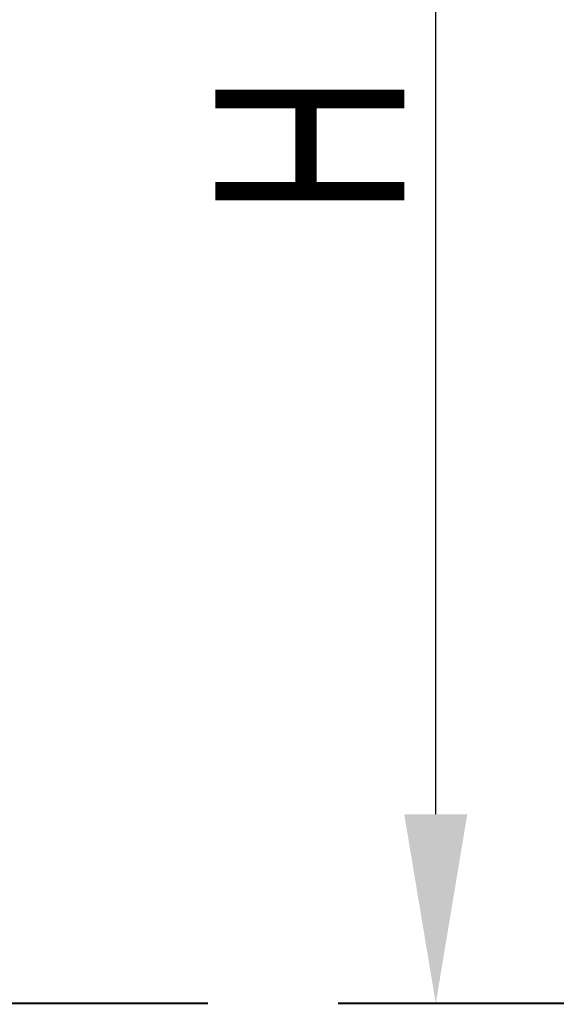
# Model space of a CAD drawing. Header units: inches. Extents: x 0 to 77643, y -44170 to 0.
# Tile 323 of 546: x 76169 to 76255, y -39774 to -39617. Entities that reach past the tile are written whole.
import ezdxf

# ---------------------------------------------------------------- set-up
doc = ezdxf.new("R2010")
doc.units = ezdxf.units.IN
doc.header["$MEASUREMENT"] = 0
doc.layers.get('0').update_dxf_attribs({"lineweight": 0})
doc.layers.get('Defpoints').update_dxf_attribs({"lineweight": 0})
doc.styles.get("Standard").update_dxf_attribs({"font": 'arial.ttf', "width": 0.75})
doc.dimstyles.get("Standard").update_dxf_attribs({"dimtxt": 0.18, "dimasz": 0.18, "dimexe": 0.18, "dimexo": 0.0625, "dimgap": 0.09, "dimtad": 0, "dimtih": 1, "dimtoh": 1, "dimdec": 4, "dimzin": 0, "dimdsep": 46, "dimtxsty": 'Standard', "dimcen": 0.09, "dimadec": 0, "dimazin": 0, "dimtfac": 1, "dimtdec": 4, "dimtofl": 0, "dimtmove": 0, "dimatfit": 3, "dimfxl": 1, "dimtolj": 1, "dimtzin": 0, "dimarcsym": 0})

# ---------------------------------------------------------------- blocks, each defined once
blk = doc.blocks.new('*D1799')
at = {"color": 0, "linetype": 'Continuous', "lineweight": -2}
for p, q in [((76250.48, -39501.13), (76235.26, -39501.13)), ((76235.44, -39743.42), (76235.44, -39531.13)), ((76238.52, -39773.42), (76235.26, -39773.42))]:
    blk.add_line(p, q, dxfattribs=at)
at = {"color": 0}
for points in [[(76240.44, -39531.13), (76230.44, -39531.13), (76235.44, -39501.13)], [(76230.44, -39743.42), (76240.44, -39743.42), (76235.44, -39773.42)]]:
    blk.add_solid(points, dxfattribs=at)
at = {"layer": 'Defpoints', "color": 0}
for p in [(76235.44, -39501.13), (76250.54, -39501.13), (76238.58, -39773.42)]:
    blk.add_point(p, dxfattribs=at)
at = {"linetype": 'Continuous', "lineweight": 20, "ltscale": 12, "insert": (76215.44, -39637.27), "char_height": 30, "attachment_point": 5, "rotation": 90}
blk.add_mtext('\\A1;H', dxfattribs=at)

msp = doc.modelspace()

# ---------------------------------------------------------------- linework, layer by layer
at = {"const_width": 0.3}
for points in [[(76199.31723, -39773.42178), (76083.69472, -39773.42178)], [(76404.41333, -39773.42178), (76219.94121, -39773.42178)]]:
    msp.add_lwpolyline(points, dxfattribs=at)

# ---------------------------------------------------------------- dimensions: what is measured, and where the dimension line sits
at = {"color": 6, "linetype": 'Continuous', "lineweight": 20}
dim = msp.add_linear_dim(base=(76235.4423, -39501.12652), p1=(76238.58479, -39773.42178), p2=(76250.54226, -39501.12652), angle=90, text='H', dimstyle='Standard', override={"dimtxt": 30, "dimasz": 30, "dimgap": 5, "dimtad": 1, "dimtih": 0, "dimtoh": 0, "dimclrt": 256}, dxfattribs=at)
dim.commit()
dim.dimension.update_dxf_attribs({"geometry": '*D1799', "text_midpoint": (76215.4423, -39637.27415)})

doc.saveas('drawing.dxf')
